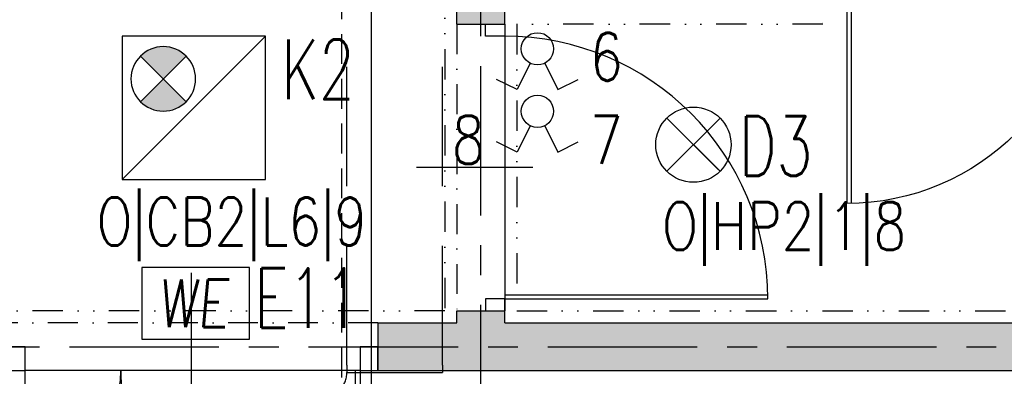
# Model space of a CAD drawing. Extents: x 41755 to 123924, y -112333 to 86187.
# Tile 370 of 582: x 107388 to 107800, y 35620 to 35769. Entities that reach past the tile are written whole.
import ezdxf
from ezdxf.enums import TextEntityAlignment as Align

# ---------------------------------------------------------------- set-up
doc = ezdxf.new("R2010")
doc.units = 0
doc.header["$LTSCALE"] = 50
for name, pattern in [('CENTER', [2, 1.25, -0.25, 0.25, -0.25]), ('DASHDOT', [1, 0.5, -0.25, 0, -0.25]), ('DASHED', [0.75, 0.5, -0.25]), ('DASHED2', [0.375, 0.25, -0.125]), ('DIVIDE', [31.75, 12.7, -6.35, 0, -6.35, 0, -6.35])]:
    doc.linetypes.add(name, pattern=pattern)
doc.layers.get('0').update_dxf_attribs({"color": 101, "linetype": 'CONTINUOUS'})
for name, color, linetype in [('Drz---drzwi', 5, 'CONTINUOUS'), ('E-90', 6, 'CONTINUOUS'), ('E35', 6, 'CONTINUOUS'), ('E50', 3, 'CONTINUOUS'), ('Ins-co', 2, 'CONTINUOUS'), ('Ins-went', 141, 'CONTINUOUS'), ('Os-osie glowne', 1, 'CENTER'), ('Sc-beton', 7, 'CONTINUOUS'), ('Sc-beton-hatch', 86, 'CONTINUOUS'), ('Sc-nadproza kon', 5, 'DASHED2'), ('Suf-widok', 8, 'CONTINUOUS')]:
    doc.layers.add(name, color=color, linetype=linetype)
doc.styles.add('ROMANS', font='romans', dxfattribs={"width": 0.85})

# ---------------------------------------------------------------- blocks, each defined once
blk = doc.blocks.new('_DKGJHF')
at = {"ltscale": 7}
for p, q in [((-21.08464803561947, -77.00000000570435), (35.91535196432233, -77.00000000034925)), ((-4.999999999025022, -147.4999999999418), (-104.999999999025, -147.5000000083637)), ((-4.999999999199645, -145.5), (-104.9799979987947, -145.5000000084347))]:
    blk.add_line(p, q, dxfattribs=at)
for points in [[(5, -7.5), (5, 0), (-5, 0), (-4.999999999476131, -7.5)], [(5.000000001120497, -155), (5.000000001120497, -147.5), (-4.999999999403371, -147.5), (-4.999999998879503, -155)]]:
    blk.add_lwpolyline(points, close=True, dxfattribs=at)
for points in [[(-44.99999999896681, -7.500000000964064), (-4.999999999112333, -7.5)], [(-4.999999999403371, -147.4999999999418), (-4.999999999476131, -7.500000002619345)]]:
    blk.add_lwpolyline(points, dxfattribs=at)
for centre, radius, start, end in [((-4.999999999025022, -7.5), 39.99999999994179, 180.0000000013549, 269.9999999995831), ((-4.999999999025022, -147.4999999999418), 100, 90.00000000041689, 180.0000000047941)]:
    blk.add_arc(centre, radius, start, end)
blk = doc.blocks.new('_GJKHGJ')
at = {"ltscale": 25}
for p, q in [((-8, -5), (-8, 0)), ((-8, 0), (-8, -5)), ((0, 0), (-8, 0)), ((0, -5), (0, 0)), ((0, -5), (0, 0)), ((-8, -115), (-7.999999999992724, -4.999999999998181)), ((-8, -5), (0, -5)), ((-19.69999999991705, -60), (28.89999999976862, -60)), ((-8, -115), (0, -115)), ((-8, -120), (-8, -115)), ((0, -115), (0, -120)), ((0, -115), (0, -120)), ((0, -120), (-8, -120))]:
    blk.add_line(p, q, dxfattribs=at)
at = {"ltscale": 7}
for p, q in [((-8, -5), (-118, -4.999999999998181)), ((-8, -6.799999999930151), (-117.985271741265, -6.799999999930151))]:
    blk.add_line(p, q, dxfattribs=at)
blk.add_arc((-8, -5), 110, 180, 270)
blk = doc.blocks.new('_FKJHKH')
at = {"ltscale": 7}
for p, q in [((5, 8), (5.000000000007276, 108)), ((6.799999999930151, 8), (6.799999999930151, 107.9837986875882))]:
    blk.add_line(p, q, dxfattribs=at)
at = {"ltscale": 25}
for p, q in [((55.00000000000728, 19.69999999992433), (55.00000000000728, -28.89999999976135)), ((5, 8), (0, 8)), ((0, 8), (5, 8)), ((0, 0), (0, 8)), ((105.0000000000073, 8), (5, 8)), ((5, 8), (5, 0)), ((105.0000000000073, 8), (105.0000000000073, 0)), ((110.0000000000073, 8), (105.0000000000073, 8)), ((110.0000000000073, 0), (110.0000000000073, 8)), ((5, 0), (0, 0)), ((5, 0), (0, 0)), ((105.0000000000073, 0), (110.0000000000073, 0)), ((105.0000000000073, 0), (110.0000000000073, 0))]:
    blk.add_line(p, q, dxfattribs=at)
blk.add_arc((5, 8), 100, 0, 90)
blk = doc.blocks.new('we')
at = {"layer": 'E35', "ltscale": 0.2}
blk.add_lwpolyline([(44.99999999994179, 30.00000000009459), (-1.455191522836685e-09, 30.00000000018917), (0, 0), (44.9999999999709, 5.093170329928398e-11)], close=True, dxfattribs=at)
at = {"layer": 'E35', "ltscale": 0.2, "style": 'ROMANS', "oblique": 5, "width": 0.8}
blk.add_text('WE', height=20, dxfattribs=at).set_placement((21.44186387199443, 15.00000000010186), align=Align.MIDDLE_CENTER)
blk = doc.blocks.new('opr_kas_inw')
at = {"layer": 'E35'}
h = blk.add_hatch(color=256, dxfattribs=at)
edge = h.paths.add_edge_path()
edge.add_line((-12.76970681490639, -12.13742555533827), (-3.22376526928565, -21.68336710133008))
edge.add_ellipse((-12.76970681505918, -12.13742555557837), major_axis=(-9.545941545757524, 9.545941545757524), ratio=1, start_angle=90.00000000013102, end_angle=180.0000000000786, ccw=False)
edge.add_line((-22.31564836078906, -21.68336710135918), (-12.76970681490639, -12.13742555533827))
edge = h.paths.add_edge_path()
edge.add_line((-3.223765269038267, -2.591484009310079), (-12.76970681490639, -12.13742555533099))
edge.add_line((-12.76970681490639, -12.13742555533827), (-22.31564836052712, -2.591484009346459))
edge.add_ellipse((-12.76970681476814, -12.13742555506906), major_axis=(-9.545941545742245, 9.545941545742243), ratio=1, start_angle=-89.99999999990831, end_angle=1.1789325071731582e-10, ccw=False)
for p, q in [((-30.00000000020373, 29.9999999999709), (30.00000000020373, -29.9999999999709)), ((-22.31564836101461, -21.68336710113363), (-3.223765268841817, -2.591484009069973)), ((-22.31564836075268, -2.591484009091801), (-3.223765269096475, -21.68336710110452))]:
    blk.add_line(p, q, dxfattribs=at)
at = {"layer": 'E35', "linetype": 'Continuous', "ltscale": 0.3}
blk.add_line((-21.76970681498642, -3.137425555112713), (-3.769706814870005, -21.13742555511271), dxfattribs=at)
blk.add_lwpolyline([(-30.00000000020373, 29.9999999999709), (30.00000000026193, 29.9999999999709), (30.00000000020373, -29.9999999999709), (-30.00000000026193, -29.99999999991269)], close=True, dxfattribs=at)
at = {"layer": 'E35'}
blk.add_circle((-12.76970681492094, -12.13742555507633), 13.49999999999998, dxfattribs=at)

msp = doc.modelspace()

# ---------------------------------------------------------------- hatches: boundary and pattern name
at = {"layer": 'Sc-beton-hatch'}
h = msp.add_hatch(dxfattribs=at)
h.set_pattern_fill('ANSI33', color=256, angle=-1.272221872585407e-14, style=0)
h.set_pattern_definition([(44.99999999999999, (48983.41854682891, 565.4779691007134), (-4.490128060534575, 4.490128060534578), []), (44.99999999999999, (48987.90867682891, 565.4779691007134), (-4.490128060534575, 4.490128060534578), [3.175, -1.5875])])
h.paths.add_polyline_path([(106300.966002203, 35641.94990531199), (106300.966002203, 35621.94990531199), (106700.966002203, 35621.94990531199), (106700.966002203, 35579.94990531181), (106720.966002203, 35579.94990531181), (106720.966002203, 35621.94990531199), (107382.966002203, 35621.94990531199), (107382.966002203, 35641.94990531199), (107350.966002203, 35641.94990531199), (107350.966002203, 35646.94990531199), (107332.966002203, 35646.94990531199), (107332.966002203, 35641.94990531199)])
h.paths.add_polyline_path([(106700.966002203, 35383.94990531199), (106720.966002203, 35383.94990531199), (106720.966002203, 35449.94990530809), (106700.966002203, 35449.94990530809)])
h.paths.add_polyline_path([(106820.966002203, 35401.94990531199), (106800.966002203, 35401.94990531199), (106800.9660022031, 35203.94990531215), (106820.9660022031, 35203.94990531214)])
h.paths.add_polyline_path([(106820.966002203, 35103.94990531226), (106800.9660022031, 35103.94990531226), (106800.966002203, 34851.94990531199), (106870.9660022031, 34851.94990531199), (106870.9660022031, 34871.94990531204), (106820.966002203, 34871.94990531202)])
h.paths.add_polyline_path([(107326.966002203, 34851.94990531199), (107326.966002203, 34871.94990531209), (106990.966002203, 34871.94990531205), (106990.966002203, 34851.94990531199)])
h.paths.add_polyline_path([(107446.966002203, 34871.94990531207), (107446.966002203, 34851.94990531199), (107594.966002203, 34851.94990531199), (107594.966002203, 34871.94990531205)])
h.paths.add_polyline_path([(108050.966002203, 34851.949905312), (108050.966002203, 34871.94990531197), (107714.966002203, 34871.94990531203), (107714.966002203, 34851.94990531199)])
h.paths.add_polyline_path([(108220.966002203, 34871.94990531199), (108170.966002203, 34871.94990531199), (108170.966002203, 34851.94990531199), (108240.966002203, 34851.94990531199), (108240.966002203, 35106.44990531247), (108240.966002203, 35401.94990531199), (108220.966002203, 35401.949905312), (108220.966002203, 35106.44990531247)])
h.paths.add_polyline_path([(107590.966002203, 35401.94990531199), (107570.966002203, 35401.94990531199), (107570.966002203, 35213.94990531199), (107590.966002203, 35213.94990531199)])
h.paths.add_polyline_path([(108320.966002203, 35621.94990531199), (108320.966002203, 35584.94990530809), (108340.966002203, 35584.94990530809), (108340.966002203, 35641.949905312), (107590.966002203, 35641.94990531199), (107590.966002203, 35646.94990531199), (107570.966002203, 35646.94990531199), (107570.966002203, 35641.94990531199), (107537.966002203, 35641.94990531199), (107537.966002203, 35621.94990531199)])
h.paths.add_polyline_path([(107590.966002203, 35956.94990531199), (107570.966002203, 35956.94990531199), (107570.966002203, 35766.94990531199), (107590.966002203, 35766.94990531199)])
h.paths.add_polyline_path([(106800.966002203, 35791.94990531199), (106820.966002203, 35791.94990531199), (106820.966002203, 35834.94990531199), (106800.966002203, 35834.94990531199)])
h.paths.add_polyline_path([(106820.966002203, 36078.94990531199), (106800.966002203, 36078.949905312), (106800.966002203, 35934.94990531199), (106820.966002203, 35934.94990531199)])
h.paths.add_polyline_path([(106800.966002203, 36178.94990531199), (106820.966002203, 36178.94990531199), (106820.966002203, 36221.94990531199), (106800.966002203, 36221.94990531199)])
h.paths.add_polyline_path([(106700.966002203, 36391.94990531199), (106700.966002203, 36371.94990531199), (107332.966002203, 36371.94990531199), (107332.966002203, 36391.94990531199)])
h.paths.add_polyline_path([(108340.966002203, 36371.94990531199), (108340.966002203, 36391.949905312), (107590.966002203, 36391.949905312), (107590.966002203, 36396.94990531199), (107570.966002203, 36396.94990531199), (107570.966002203, 36366.94990531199), (107590.966002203, 36366.94990531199), (107590.966002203, 36371.949905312)])
h.paths.add_polyline_path([(107590.966002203, 36246.94990531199), (107570.966002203, 36246.94990531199), (107570.966002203, 36056.94990531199), (107590.966002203, 36056.949905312)])
h.paths.add_polyline_path([(108242.966002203, 35934.94990531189), (108262.966002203, 35934.94990531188), (108262.966002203, 36078.94990531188), (108242.966002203, 36078.94990531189)])
h.paths.add_polyline_path([(108262.966002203, 35791.949905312), (108262.966002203, 35834.94990531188), (108242.966002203, 35834.94990531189), (108242.966002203, 35791.94990531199)])
h.paths.add_polyline_path([(108262.966002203, 36221.94990531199), (108242.966002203, 36221.94990531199), (108242.966002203, 36178.94990531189), (108262.966002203, 36178.94990531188)])
h.paths.add_polyline_path([(108740.9660022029, 35621.94990531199), (108740.9660022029, 35641.94990531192), (108342.966002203, 35641.94990531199), (108342.966002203, 35584.94990530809), (108362.966002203, 35584.94990530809), (108362.966002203, 35621.94990531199)])
h.paths.add_polyline_path([(108342.966002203, 35383.94990531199), (108362.966002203, 35383.94990531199), (108362.966002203, 35449.94990531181), (108342.966002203, 35449.94990531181)])
h.paths.add_polyline_path([(108340.966002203, 35449.94990531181), (108320.966002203, 35449.94990531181), (108320.966002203, 35383.94990531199), (108340.966002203, 35383.94990531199)])
h.paths.add_polyline_path([(107570.966002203, 36516.94990531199), (107590.966002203, 36516.94990531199), (107590.966002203, 36706.94990531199), (107570.966002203, 36706.949905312)])
h.paths.add_polyline_path([(107590.966002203, 36996.94990531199), (107570.966002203, 36996.94990531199), (107570.966002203, 36806.94990531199), (107590.966002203, 36806.94990531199)])
h.paths.add_polyline_path([(108340.966002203, 37121.94990531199), (108340.966002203, 37141.949905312), (107590.966002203, 37141.949905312), (107590.966002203, 37146.94990531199), (107570.966002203, 37146.94990531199), (107570.966002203, 37116.94990531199), (107590.966002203, 37116.94990531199), (107590.966002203, 37121.949905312)])
h.paths.add_polyline_path([(107570.966002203, 37266.94990531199), (107590.966002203, 37266.94990531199), (107590.966002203, 37456.94990531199), (107570.966002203, 37456.94990531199)])
h.paths.add_polyline_path([(107590.966002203, 37746.94990531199), (107570.966002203, 37746.94990531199), (107570.966002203, 37556.94990531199), (107590.966002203, 37556.94990531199)])
h.paths.add_polyline_path([(106700.966002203, 37141.94990531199), (106700.966002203, 37121.94990531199), (107332.966002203, 37121.94990531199), (107332.966002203, 37141.94990531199)])
h.paths.add_polyline_path([(108242.966002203, 36584.94990531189), (108242.966002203, 36541.94990531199), (108262.966002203, 36541.94990531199), (108262.966002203, 36584.94990531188)])
h.paths.add_polyline_path([(108242.966002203, 36684.94990531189), (108262.966002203, 36684.94990531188), (108262.966002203, 36828.94990531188), (108242.966002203, 36828.94990531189)])
h.paths.add_polyline_path([(108262.966002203, 36971.94990531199), (108242.966002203, 36971.94990531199), (108242.966002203, 36928.94990531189), (108262.966002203, 36928.94990531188)])
h.paths.add_polyline_path([(106820.966002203, 36541.94990531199), (106820.966002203, 36584.94990531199), (106800.966002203, 36584.94990531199), (106800.966002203, 36541.94990531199)])
h.paths.add_polyline_path([(106820.966002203, 36828.94990531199), (106800.966002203, 36828.94990531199), (106800.966002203, 36684.94990531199), (106820.966002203, 36684.94990531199)])
h.paths.add_polyline_path([(106820.966002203, 36971.94990531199), (106800.966002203, 36971.94990531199), (106800.966002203, 36928.94990531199), (106820.966002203, 36928.94990531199)])
h.paths.add_polyline_path([(106820.966002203, 37334.94990531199), (106800.966002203, 37334.94990531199), (106800.966002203, 37291.94990531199), (106820.966002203, 37291.94990531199)])
h.paths.add_polyline_path([(106820.966002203, 37578.94990531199), (106800.966002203, 37578.94990531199), (106800.966002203, 37434.94990531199), (106820.966002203, 37434.94990531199)])
h.paths.add_polyline_path([(106820.966002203, 37721.94990531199), (106800.966002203, 37721.94990531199), (106800.966002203, 37678.94990531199), (106820.966002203, 37678.94990531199)])
h.paths.add_polyline_path([(106700.966002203, 37891.94990531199), (106700.966002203, 37871.94990531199), (107332.966002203, 37871.94990531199), (107332.966002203, 37891.94990531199)])
h.paths.add_polyline_path([(106800.966002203, 38041.94990531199), (106820.966002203, 38041.94990531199), (106820.966002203, 38084.94990531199), (106800.966002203, 38084.94990531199)])
h.paths.add_polyline_path([(106800.966002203, 38184.94990531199), (106820.966002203, 38184.94990531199), (106820.966002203, 38328.94990531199), (106800.966002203, 38328.94990531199)])
h.paths.add_polyline_path([(106820.966002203, 38471.94990531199), (106800.966002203, 38471.94990531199), (106800.966002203, 38428.94990531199), (106820.966002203, 38428.94990531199)])
h.paths.add_polyline_path([(107590.966002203, 38206.94990531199), (107570.966002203, 38206.94990531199), (107570.966002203, 38016.94990531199), (107590.966002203, 38016.94990531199)])
h.paths.add_polyline_path([(107590.966002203, 37871.94990531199), (108340.966002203, 37871.949905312), (108340.966002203, 37891.94990531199), (107590.966002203, 37891.94990531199), (107590.966002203, 37896.94990531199), (107570.966002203, 37896.94990531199), (107570.966002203, 37866.94990531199), (107590.966002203, 37866.94990531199)])
h.paths.add_polyline_path([(107590.966002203, 38496.94990531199), (107570.966002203, 38496.94990531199), (107570.966002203, 38306.94990531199), (107590.966002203, 38306.94990531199)])
h.paths.add_polyline_path([(107590.966002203, 38641.949905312), (107590.966002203, 38646.94990531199), (107570.966002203, 38646.94990531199), (107570.966002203, 38616.94990531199), (107590.966002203, 38616.94990531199), (107590.966002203, 38621.949905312), (108340.966002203, 38621.94990531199), (108340.966002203, 38641.949905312)])
h.paths.add_polyline_path([(106700.966002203, 38641.94990531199), (106700.966002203, 38621.94990531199), (107332.966002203, 38621.94990531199), (107332.966002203, 38641.94990531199)])
h.paths.add_polyline_path([(106820.966002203, 38834.94990531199), (106800.966002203, 38834.94990531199), (106800.966002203, 38791.94990531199), (106820.966002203, 38791.94990531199)])
h.paths.add_polyline_path([(106800.966002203, 38934.94990531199), (106820.966002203, 38934.94990531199), (106820.966002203, 39078.94990531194), (106800.966002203, 39078.94990531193)])
h.paths.add_polyline_path([(106820.966002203, 39221.94990531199), (106800.966002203, 39221.94990531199), (106800.966002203, 39178.94990531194), (106820.966002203, 39178.94990531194)])
h.paths.add_polyline_path([(107590.966002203, 39246.94990531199), (107570.966002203, 39246.94990531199), (107570.966002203, 39056.94990531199), (107590.966002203, 39056.94990531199)])
h.paths.add_polyline_path([(107570.966002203, 38766.94990531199), (107590.966002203, 38766.94990531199), (107590.966002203, 38956.94990531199), (107570.966002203, 38956.94990531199)])
h.paths.add_polyline_path([(108242.966002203, 39221.94990531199), (108242.966002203, 39178.94990531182), (108262.966002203, 39178.94990531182), (108262.966002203, 39221.94990531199)])
h.paths.add_polyline_path([(108262.966002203, 39078.94990531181), (108242.966002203, 39078.94990531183), (108242.966002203, 38934.94990531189), (108262.966002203, 38934.94990531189)])
h.paths.add_polyline_path([(108262.966002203, 38834.94990531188), (108242.966002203, 38834.94990531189), (108242.966002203, 38791.94990531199), (108262.966002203, 38791.94990531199)])
h.paths.add_polyline_path([(108242.966002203, 38428.94990531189), (108262.966002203, 38428.94990531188), (108262.966002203, 38471.94990531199), (108242.966002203, 38471.94990531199)])
h.paths.add_polyline_path([(108242.966002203, 38184.94990531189), (108262.966002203, 38184.94990531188), (108262.966002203, 38328.94990531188), (108242.966002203, 38328.94990531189)])
h.paths.add_polyline_path([(108262.966002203, 38084.94990531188), (108242.966002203, 38084.94990531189), (108242.966002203, 38041.94990531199), (108262.966002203, 38041.94990531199)])
h.paths.add_polyline_path([(108242.966002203, 37678.94990531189), (108262.966002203, 37678.94990531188), (108262.966002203, 37721.94990531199), (108242.966002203, 37721.94990531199)])
h.paths.add_polyline_path([(108242.966002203, 37434.94990531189), (108262.966002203, 37434.94990531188), (108262.966002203, 37578.94990531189), (108242.966002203, 37578.94990531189)])
h.paths.add_polyline_path([(108242.966002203, 37291.94990531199), (108262.966002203, 37291.94990531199), (108262.966002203, 37334.94990531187), (108242.966002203, 37334.94990531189)])

# ---------------------------------------------------------------- linework, layer by layer
at = {"layer": 'E35'}
for p, q in [((107601.613778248, 35750.6406926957), (107596.0879054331, 35739.60498665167)), ((107607.6581786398, 35750.64069269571), (107613.1840514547, 35739.6049866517)), ((107596.0879054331, 35739.60498665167), (107587.5522383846, 35743.87902315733)), ((107613.1840514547, 35739.6049866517), (107621.7197185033, 35743.87902315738)), ((107658.7040703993, 35705.40436533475), (107680.9779340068, 35727.67822894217)), ((107658.7040703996, 35727.67822894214), (107680.9779340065, 35705.4043653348)), ((107601.613778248, 35724.48552253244), (107596.0879054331, 35713.44981648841)), ((107607.6581786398, 35724.48552253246), (107613.1840514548, 35713.44981648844)), ((107596.0879054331, 35713.44981648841), (107587.5522383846, 35717.72385299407)), ((107613.1840514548, 35713.44981648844), (107621.7197185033, 35717.72385299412))]:
    msp.add_line(p, q, dxfattribs=at)
at = {"layer": 'E35', "linetype": 'Continuous', "ltscale": 0.3}
msp.add_line((107659.341002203, 35727.04129713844), (107680.3410022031, 35706.04129713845), dxfattribs=at)
at = {"layer": 'E35'}
for centre, radius in [((107604.6359784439, 35756.67632074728), 6.750000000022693), ((107604.6359784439, 35730.52115058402), 6.750000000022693), ((107669.841002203, 35716.54129713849), 15.74999999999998)]:
    msp.add_circle(centre, radius, dxfattribs=at)
at = {"layer": 'Ins-co', "linetype": 'DASHED', "ltscale": 0.5}
msp.add_line((107522.7288967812, 36775.36380929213), (107522.7288967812, 35568.28601548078), dxfattribs=at)
at = {"layer": 'Ins-co'}
msp.add_line((107535.1296291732, 36761.74613395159), (107535.1296291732, 35554.43951753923), dxfattribs=at)
at = {"layer": 'Ins-went', "linetype": 'DASHED', "ltscale": 2}
for p, q in [((107524.9660022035, 35624.17103959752), (107524.9660022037, 36577.82853425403)), ((107564.9660022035, 35624.17103959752), (107564.9660022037, 36577.82853425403)), ((107524.9660022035, 35624.17103959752), (107524.9660022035, 35621.17103959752)), ((107524.9660022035, 35621.17103959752), (107564.9660022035, 35621.17103959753)), ((107564.9660022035, 35624.17103959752), (107564.9660022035, 35621.17103959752))]:
    msp.add_line(p, q, dxfattribs=at)
for radius, start in [(10, 270), (50, 295.3110651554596)]:
    msp.add_arc((107514.9660022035, 35621.17103959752), radius, start, 0, dxfattribs=at)
at = {"layer": 'Os-osie glowne'}
for points in [[(107580.966002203, 34586.94990531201), (107580.966002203, 40563.94990531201)], [(99508.96600221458, 35631.94990531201), (111775.9660027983, 35631.94990531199)]]:
    msp.add_lwpolyline(points, dxfattribs=at)
at = {"layer": 'Sc-beton'}
for points in [[(107570.966002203, 35766.94990531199), (107570.966002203, 35956.94990531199)], [(107590.966002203, 35766.94990531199), (107590.966002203, 35956.94990531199)], [(107570.966002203, 35766.94990531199), (107590.966002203, 35766.94990531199)], [(107570.966002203, 35641.94990531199), (107570.966002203, 35646.94990531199)], [(107570.966002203, 35646.94990531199), (107590.966002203, 35646.94990531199)], [(107590.966002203, 35641.94990531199), (107590.966002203, 35646.94990531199)], [(107537.966002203, 35641.94990531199), (107570.966002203, 35641.94990531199)], [(107537.966002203, 35641.94990531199), (107537.966002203, 35621.94990531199)], [(107590.966002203, 35641.94990531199), (108340.966002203, 35641.94990531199)], [(107537.966002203, 35621.94990531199), (108320.966002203, 35621.94990531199)]]:
    msp.add_lwpolyline(points, dxfattribs=at)
at = {"layer": 'Sc-nadproza kon', "linetype": 'DASHDOT', "ltscale": 0.5}
for points in [[(107570.966002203, 35766.94990531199), (107570.966002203, 35646.94990531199)], [(107537.966002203, 35641.94990531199), (107382.966002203, 35641.94990531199)]]:
    msp.add_lwpolyline(points, dxfattribs=at)
at = {"layer": 'Suf-widok', "linetype": 'DIVIDE', "ltscale": 0.02}
for points in [[(107355.966002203, 39366.94990531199), (107565.966002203, 39366.94990531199), (107565.966002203, 35646.94990531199), (107355.966002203, 35646.94990531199)], [(107920.966002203, 35992.94990531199), (107920.966002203, 35786.94990531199), (107723.966002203, 35786.94990531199), (107723.966002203, 35766.94990531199), (107595.966002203, 35766.94990531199), (107595.966002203, 35646.94990531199), (108317.966002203, 35646.94990531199), (108317.966002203, 35786.94990531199), (108237.966002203, 35786.94990531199), (108237.966002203, 35992.94990531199)]]:
    msp.add_lwpolyline(points, close=True, dxfattribs=at)

# ---------------------------------------------------------------- block references
at = {"layer": 'Drz---drzwi', "xscale": -1, "rotation": 180}
msp.add_blockref('_FKJHKH', (107728.966002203, 35799.94990531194), dxfattribs=at)
at = {"layer": 'Drz---drzwi'}
for name, p, rotation in [('_GJKHGJ', (107582.966002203, 35646.94990531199), 180), ('_DKGJHF', (107382.966002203, 35626.94990531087), 89.99999999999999)]:
    msp.add_blockref(name, p, dxfattribs=dict(at, rotation=rotation))
at = {"layer": 'E35', "xscale": -1, "rotation": 180}
msp.add_blockref('opr_kas_inw', (107460.9660022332, 35731.94990531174), dxfattribs=at)
at = {"layer": 'E50'}
msp.add_blockref('we', (107439.1839298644, 35635.1353462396), dxfattribs=at)

# ---------------------------------------------------------------- texts
at = {"layer": 'E-90', "style": 'ROMANS', "width": 0.8}
for s, rotation, p in [('6', 359.9999999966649, (107633.4893827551, 35753.32494421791)), ('8', 3.335040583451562e-09, (107575.7825741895, 35718.57053906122, -1.999999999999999)), ('7', 359.9999999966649, (107633.4893826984, 35718.57053906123, -1.999999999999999)), ('O|CB2|L6|9', 359.9999999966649, (107476.8396754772, 35682.97718907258)), ('O|HP2|1|8', 359.9999999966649, (107707.7377991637, 35681.0300056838))]:
    msp.add_text(s, height=20, rotation=rotation, dxfattribs=at).set_placement(p, align=Align.MIDDLE)
at = {"layer": 'E35', "style": 'ROMANS', "width": 0.7}
for s, p in [('K2', (107512.8585930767, 35748.0629005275)), ('D3', (107704.2042331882, 35715.97368205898)), ('E11', (107508.3407728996, 35652.31252447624))]:
    msp.add_text(s, height=25, dxfattribs=at).set_placement(p, align=Align.MIDDLE)

doc.saveas('drawing.dxf')
